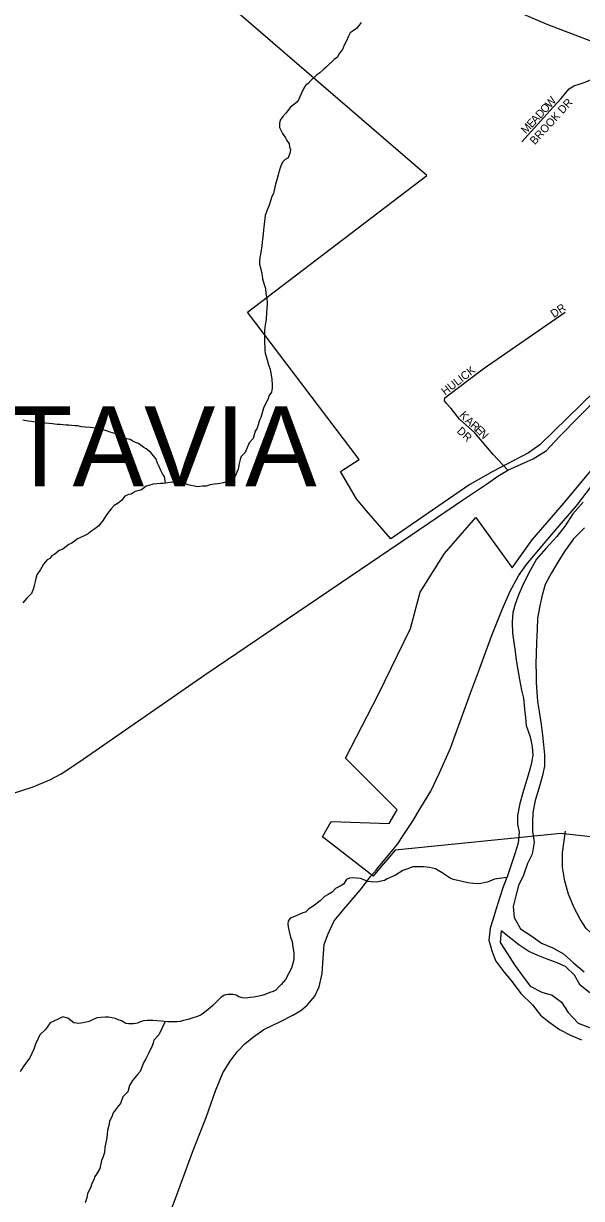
# Model space of a CAD drawing. Extents: x 1310247 to 1664935, y 235267 to 584339.
# Drawn here: x 1486473 to 1489956, y 391172 to 398512 of the extents above; entities that cross this region are included whole.
import ezdxf

# ---------------------------------------------------------------- set-up
doc = ezdxf.new("R2010")
doc.units = 0
for name, color, linetype in [('GM_X_City_Street', 7, 'Continuous'), ('GM_X_City_Street_Text', 7, 'Continuous'), ('GM_X_Corporation', 7, 'Continuous'), ('GM_X_Corporation_Text', 7, 'Continuous'), ('GM_X_County_Road', 7, 'Continuous'), ('GM_X_Major_River', 7, 'Continuous'), ('GM_X_Minor_River', 7, 'Continuous'), ('GM_X_State_Route', 7, 'Continuous'), ('GM_X_Township_Subdivision', 7, 'Continuous')]:
    doc.layers.add(name, color=color, linetype=linetype)

msp = doc.modelspace()

# ---------------------------------------------------------------- linework, layer by layer
at = {"layer": 'GM_X_City_Street'}
for points in [[(1489241, 398878.3), (1489247.5, 398855.1), (1489307.4, 398753.7), (1489375.4, 398682.7), (1489405.2, 398651.5), (1489428.4, 398641.7), (1489740.3, 398508.4), (1490116.4, 398364.2), (1490359.6, 398271.1), (1490717, 398147.3), (1490944.2, 398061.7), (1491029.9, 398020.8)], [(1489582.4, 397772.4), (1489779.1, 397988.7), (1489828.4, 398043.8), (1489855.1, 398077.3), (1489879.7, 398102.8), (1489908.1, 398122.2), (1489948.4, 398135.4), (1489978.6, 398144.8), (1490000.9, 398156.4), (1490057.9, 398179.2)], [(1489101.6, 396173.8), (1489341.6, 396355.1), (1489853.5, 396709.1)], [(1489495.4, 395721.8), (1489404.1, 395819), (1489289.4, 395954.6), (1489194.7, 396039.7), (1489142.1, 396106.9), (1489112.8, 396137.6), (1489101.1, 396153.8), (1489101.6, 396173.8)]]:
    msp.add_lwpolyline(points, dxfattribs=at)
at = {"layer": 'GM_X_Corporation'}
for points in [[(1490038.3, 396214.5), (1489694.7, 395880.8), (1489625.5, 395830.2), (1489401.2, 395713.9), (1489258.2, 395632.8), (1488765.9, 395293.6), (1488613.9, 395467.3), (1488550.5, 395541.7), (1488450.6, 395713.5), (1488567.3, 395787.5), (1487871.6, 396707.8), (1488990.7, 397561.9), (1487683.9, 398690.3)], [(1490162, 393414.9), (1489826.2, 393453), (1488792.1, 393348.9), (1488745.9, 393293.3), (1488704.5, 393245.1), (1488655.1, 393185), (1488339, 393431.8), (1488393.5, 393526.2), (1488755.2, 393513.6), (1488805.2, 393600.1), (1488483.5, 393921.8), (1488686, 394319), (1488888, 394733.2), (1488948.6, 394959.2), (1489099.6, 395200.8), (1489295.8, 395426.4), (1489523.9, 395112.4), (1489648.2, 395286.4), (1489836, 395502.1), (1490086.4, 395804.3)]]:
    msp.add_lwpolyline(points, dxfattribs=at)
at = {"layer": 'GM_X_County_Road'}
msp.add_lwpolyline([(1486397.1, 393700.6), (1486533.1, 393742.7), (1486636.5, 393786.8), (1486707.4, 393825.1), (1486818.5, 393897.8), (1487611.4, 394447.5), (1488888.1, 395314.3), (1489212.1, 395534.2), (1489368.9, 395638.3), (1489432.7, 395684.5), (1489495.4, 395721.8), (1489597.1, 395766.7), (1489654.5, 395792.9), (1489703.4, 395824.1), (1489736.6, 395845), (1489816.8, 395929.1), (1490067.7, 396185), (1490076.7, 396194.5)], dxfattribs=at)
at = {"layer": 'GM_X_Major_River'}
for points in [[(1489966, 395521.1), (1489902.6, 395448), (1489853.3, 395374.6), (1489802.1, 395307.2), (1489732.7, 395232.1), (1489675.4, 395164.8), (1489636.2, 395095.3), (1489596.9, 395021.7), (1489563.6, 394946), (1489542.5, 394884.1), (1489527.7, 394832.2), (1489522.7, 394772.1), (1489525.6, 394703.9), (1489532.7, 394645.5), (1489541.8, 394589.2), (1489546.9, 394535), (1489569.1, 394414.2), (1489582, 394347.8), (1489593.3, 394297.5), (1489600.2, 394229.1), (1489605.3, 394176.9), (1489610.6, 394126.6), (1489635.5, 394056), (1489648.5, 393993.6), (1489651.7, 393941.4), (1489640.7, 393883.4), (1489623.6, 393815.5), (1489606.7, 393761.6), (1489589.7, 393705.7), (1489570.6, 393639.8), (1489555.4, 393563.8), (1489556.5, 393509.6), (1489565.7, 393459.3), (1489560.6, 393391.2), (1489539.5, 393325.3), (1489516.3, 393255.5), (1489493.1, 393187.7), (1489465.9, 393117.9), (1489444.8, 393048), (1489423.6, 392982.2), (1489402.4, 392912.3), (1489385.6, 392860.5), (1489376.3, 392786.4), (1489397.2, 392713.8), (1489420.4, 392655.2), (1489471.4, 392588.2), (1489516.7, 392533.3), (1489577.6, 392452), (1489650.6, 392382.6), (1489699.8, 392317.6), (1489751.2, 392274.6), (1489818.6, 392227.3), (1489890.3, 392190), (1489956, 392162.9)], [(1489973.4, 395360.5), (1489906.2, 395293.4), (1489852.8, 395220.1), (1489813.7, 395156.5), (1489768.4, 395081), (1489729.1, 395007.4), (1489709.9, 394941.5), (1489694.8, 394873.6), (1489681.5, 394797.6), (1489678.4, 394727.4), (1489675.1, 394645.2), (1489672, 394577), (1489670.9, 394512.8), (1489671.9, 394446.6), (1489673, 394392.4), (1489676.1, 394336.2), (1489681.2, 394275.9), (1489692.2, 394213.6), (1489702.9, 394133.1), (1489711.9, 394066.8), (1489718.9, 394006.5), (1489724, 393944.2), (1489724.8, 393872), (1489709.7, 393806), (1489688.4, 393732.1), (1489667.2, 393658.2), (1489651.9, 393582.3), (1489648.9, 393518.1), (1489650, 393463.9), (1489661, 393397.5), (1489647.8, 393323.5), (1489618.7, 393263.8), (1489593.5, 393192), (1489562.3, 393126.3), (1489545.3, 393062.4), (1489528.2, 392996.5), (1489535.1, 392928.2), (1489574.1, 392857.3), (1489645.5, 392810), (1489707, 392766.8), (1489776.7, 392737.6), (1489842.3, 392700.4), (1489905.6, 392643.2), (1489972.9, 392587.9)], [(1489453.5, 392843.3), (1489448.3, 392771.1), (1489493.3, 392700.2), (1489538.3, 392631.2), (1489587.4, 392562.2), (1489634.5, 392499.2), (1489708.1, 392459.9), (1489772, 392442.8), (1489831.4, 392397.6), (1489872.5, 392334.8), (1489935.6, 392267.5), (1490005.4, 392240.3)], [(1490006.9, 392456.9), (1489947.5, 392504), (1489912.4, 392566.8), (1489855.1, 392621.9), (1489793.3, 392649), (1489741.5, 392668), (1489679.7, 392691.1), (1489627.9, 392714), (1489564.4, 392757.2), (1489453.5, 392843.3)]]:
    msp.add_lwpolyline(points, dxfattribs=at)
at = {"layer": 'GM_X_Minor_River'}
for points in [[(1488580.3, 398518.4), (1488568, 398500.5), (1488553.6, 398482.7), (1488531.3, 398465), (1488511, 398453.3), (1488500.6, 398433.4), (1488486, 398399.5)], [(1488486, 398399.5), (1488477.7, 398383.6), (1488469.4, 398365.7), (1488463.1, 398349.8), (1488442.6, 398324), (1488432.2, 398302.1), (1488411.8, 398286.4), (1488362.9, 398239.1), (1488346.6, 398227.3), (1488322.1, 398203.6), (1488303.8, 398191.9), (1488267.1, 398156.4), (1488248.7, 398136.7), (1488232.5, 398124.9), (1488222.1, 398107), (1488205.5, 398073.2), (1488197.1, 398053.2), (1488188.8, 398035.3), (1488176.5, 398017.5), (1488158.2, 398003.7), (1488139.8, 397988), (1488109.1, 397952.4), (1488090.7, 397930.6), (1488074.2, 397906.8), (1488069.9, 397888.8), (1488071.5, 397862.7), (1488088.9, 397824.2), (1488108.5, 397797.8), (1488116.3, 397781.6), (1488130, 397759.3), (1488133.7, 397741.1), (1488139.4, 397725), (1488137.1, 397707), (1488124.5, 397673), (1488106.2, 397661.3), (1488089.9, 397645.5), (1488077.4, 397615.6), (1488066.8, 397583.7), (1488062.5, 397565.7), (1488053.9, 397535.7), (1488045.4, 397507.8), (1488041.1, 397489.8), (1488032.4, 397449.8), (1488022.1, 397431.9), (1488015.7, 397409.9), (1488007.1, 397376), (1487990.5, 397342.1), (1487981.9, 397312.1), (1487975, 397258.1), (1487972.7, 397242), (1487970.3, 397220), (1487965.6, 397177.9), (1487963.1, 397147.8), (1487960.7, 397121.8), (1487951.7, 397067.7), (1487947.4, 397051.8), (1487945, 397025.7), (1487946.7, 397007.6), (1487959.8, 396951.1), (1487961.5, 396935.1), (1487965.2, 396916.9), (1487974.7, 396880.6), (1487982.3, 396856.4), (1487985.8, 396824.2), (1487991.3, 396798), (1487992.7, 396761.9), (1487992.2, 396727.7), (1487989.9, 396709.7), (1487987.1, 396663.6), (1487980.5, 396629.6), (1487977.9, 396595.5), (1487977.6, 396577.4), (1487976.5, 396515.2), (1487978.1, 396491.1), (1487979.8, 396469), (1487981.5, 396452.9), (1487985.3, 396436.8), (1487992.8, 396410.5), (1488002.4, 396380.2), (1488011.9, 396352), (1488017.5, 396325.8), (1488023, 396291.6), (1488024.3, 396253.4), (1488024, 396233.3), (1488019.6, 396209.3), (1488003.1, 396185.5), (1488000.8, 396167.5), (1487982.2, 396135.7), (1487971.7, 396107.8), (1487954.7, 396049.8), (1487946.4, 396033.9), (1487937.8, 396004), (1487931.5, 395984), (1487919.1, 395966.1), (1487906.3, 395920.2), (1487881.8, 395892.5), (1487856.7, 395832.7), (1487832.2, 395807.1), (1487825.8, 395789.1), (1487819.4, 395763.1), (1487812.7, 395727.1)], [(1487358.8, 395640.7), (1487352.3, 395683), (1487340.5, 395699.2), (1487328.8, 395719.5), (1487319.2, 395743.8), (1487309.5, 395766), (1487298, 395794.3), (1487284.2, 395810.6), (1487266.5, 395831), (1487238.8, 395855.6), (1487222.9, 395863.9), (1487191.2, 395888.5), (1487171.2, 395894.9), (1487155.3, 395903.2), (1487137.4, 395913.6), (1487117.4, 395917.9), (1487093.5, 395930.4), (1487069.6, 395940.9), (1487041.7, 395951.4), (1487013.7, 395959.9), (1486991.7, 395966.3), (1486967.8, 395972.8), (1486939.8, 395981.3), (1486921.8, 395983.6), (1486891.7, 395988.1), (1486857.7, 395990.7), (1486835.6, 395993.1), (1486811.6, 395997.6), (1486795.6, 395997.8), (1486771.5, 396000.3), (1486755.5, 396002.6), (1486739.4, 396002.8), (1486719.4, 396005.2), (1486701.4, 396007.5), (1486683.3, 396007.8), (1486653.2, 396010.4), (1486609.2, 396015.2), (1486571.1, 396017.8), (1486523, 396024.7), (1486501, 396027.1), (1486469, 396033.7)], [(1487812.7, 395727.1), (1487804.4, 395709.2), (1487798.1, 395693.2), (1487789.8, 395675.3), (1487769.4, 395659.6), (1487747.2, 395650), (1487719, 395642.4), (1487700.9, 395638.7), (1487682.8, 395637), (1487662.6, 395633.4), (1487638.5, 395629.8), (1487612.3, 395622.2), (1487590.1, 395620.6), (1487556, 395617.2), (1487540, 395621.5), (1487518, 395625.9), (1487500, 395630.2), (1487468.1, 395642.8), (1487448.1, 395647.2), (1487432, 395645.5), (1487395.9, 395646.1), (1487373.7, 395642.5), (1487343.5, 395639), (1487327.5, 395639.2), (1487281.2, 395634), (1487255, 395626.5), (1487238.9, 395620.7), (1487208.4, 395599.2), (1487170.1, 395587.8), (1487143.7, 395572.2), (1487127.6, 395568.5), (1487105.3, 395558.8), (1487084.8, 395531.1), (1487064.5, 395515.4), (1487038.1, 395499.8), (1487019.7, 395480), (1487003.3, 395460.2), (1486986.9, 395436.4), (1486970.3, 395408.6), (1486953.9, 395388.8), (1486943.6, 395373), (1486917.2, 395355.3), (1486892.8, 395337.7), (1486876.6, 395323.9), (1486846.2, 395308.4), (1486809.8, 395293), (1486775.2, 395265.5), (1486755, 395257.8), (1486718.4, 395228.3), (1486696.2, 395220.7), (1486667.7, 395197.1), (1486649.4, 395187.4), (1486637.1, 395169.5), (1486620.9, 395161.8), (1486596.4, 395134.1), (1486586, 395116.2), (1486579.7, 395100.3), (1486555.1, 395068.6), (1486548.7, 395044.6), (1486546.4, 395026.6), (1486539.9, 395000.6), (1486535.6, 394982.6), (1486523, 394950.7), (1486492.4, 394921.1), (1486467.9, 394893.5)], [(1489489.3, 393177.9), (1489411.7, 393165.8), (1489383.4, 393154.3), (1489367.3, 393148.5), (1489345.1, 393142.9), (1489327, 393139.2), (1489310.9, 393137.5), (1489280.8, 393140), (1489246.8, 393144.6), (1489202.7, 393153.4), (1489184.7, 393157.8), (1489154.7, 393164.3), (1489136.8, 393172.6), (1489085.2, 393205.7), (1489061.3, 393220.1), (1489043.4, 393230.5), (1489007.5, 393239.1), (1488969.4, 393243.8), (1488921.2, 393244.7), (1488903.1, 393243), (1488864.8, 393229.6), (1488840.5, 393220), (1488818.2, 393206.3), (1488793.9, 393192.7), (1488743.3, 393169.5), (1488725.1, 393157.8), (1488704.9, 393154.1), (1488676.7, 393148.6), (1488642.6, 393149.2), (1488620.6, 393151.6), (1488602.6, 393159.9), (1488576.7, 393170.4), (1488526.6, 393175.3), (1488508.5, 393173.6), (1488488.3, 393163.9), (1488469.8, 393136.2), (1488449.5, 393122.5), (1488421.1, 393108.9), (1488398.7, 393085.2), (1488374.3, 393071.6), (1488352, 393057.9), (1488323.5, 393032.3), (1488280.8, 392999), (1488254.4, 392981.4), (1488233.9, 392959.6), (1488215.8, 392956), (1488193.6, 392946.3), (1488175.4, 392938.6), (1488137, 392923.2), (1488124.6, 392903.4), (1488122.3, 392887.3), (1488124, 392869.2), (1488131.6, 392839), (1488139, 392804.8), (1488148.6, 392776.5), (1488154, 392742.3), (1488157.7, 392720.1), (1488159.4, 392704), (1488160.9, 392671.9), (1488156.5, 392647.9), (1488145.8, 392609.9), (1488127.2, 392576.1), (1488108.5, 392540.3), (1488081.9, 392508.7), (1488063.5, 392493), (1488047.1, 392473.2), (1488031, 392465.4), (1488010.7, 392457.8), (1487974.4, 392444.3), (1487952.2, 392438.7), (1487909.9, 392429.4), (1487889.8, 392427.8), (1487873.7, 392426), (1487855.6, 392424.3), (1487839.6, 392424.6), (1487817.6, 392431), (1487799.7, 392441.4), (1487779.7, 392445.7), (1487747.6, 392446.3), (1487727.5, 392442.6), (1487707.2, 392429), (1487654.1, 392377.7), (1487625.6, 392352.1), (1487597.1, 392330.5), (1487580.9, 392318.8), (1487558.6, 392309.1), (1487530.3, 392299.6), (1487500.1, 392290.1), (1487471.9, 392284.5), (1487449.7, 392276.9), (1487429.6, 392275.2), (1487371.4, 392276.3), (1487331.3, 392279), (1487279.2, 392283.9), (1487245.1, 392284.5), (1487222.9, 392280.9), (1487200.7, 392275.2), (1487184.5, 392267.5), (1487158.4, 392264), (1487128.3, 392262.5), (1487112.2, 392264.8)], [(1487112.2, 392264.8), (1487084.4, 392281.3), (1487064.4, 392287.7), (1487046.5, 392296), (1487002.5, 392304.8), (1486984.4, 392305.1), (1486954.3, 392303.7), (1486932.2, 392300), (1486907.9, 392290.4), (1486881.6, 392276.8), (1486845.3, 392269.4), (1486815.2, 392266), (1486787.1, 392268.5), (1486749.5, 392299.2), (1486717.5, 392307.8), (1486685.1, 392290.3), (1486666.9, 392282.6), (1486638.6, 392269), (1486609.8, 392227.4), (1486575.1, 392193.9), (1486564.7, 392172), (1486548, 392136.1), (1486537.5, 392104.2), (1486512.5, 392050.5), (1486500.1, 392034.6), (1486479.6, 392006.9), (1486452.8, 391965.2)], [(1487356.7, 392277.3), (1487317.8, 392194.9), (1487287.1, 392161.3), (1487282.9, 392145.3), (1487274.4, 392119.4), (1487262, 392097.5), (1487251.5, 392073.6), (1487237, 392043.8), (1487222.5, 392020), (1487201.6, 391966.1), (1487183.2, 391946.4), (1487152.4, 391908.8), (1487133.8, 391877), (1487123.2, 391839), (1487092.5, 391807.5), (1487077.8, 391765.6), (1487063.4, 391747.8), (1487032.6, 391708.2), (1487024.2, 391682.2), (1487009.7, 391654.4), (1487005.2, 391628.4), (1486996.6, 391596.4), (1486991.9, 391550.3), (1486985.2, 391512.3), (1486980.8, 391492.3), (1486978.3, 391460.2), (1486967.7, 391428.3), (1486959.4, 391410.4), (1486948.5, 391360.4), (1486927.8, 391324.6), (1486917.5, 391308.8), (1486911.2, 391288.8), (1486898.7, 391264.9), (1486890.3, 391239), (1486871.6, 391203.2), (1486867.2, 391177.2), (1486856.6, 391145.2)]]:
    msp.add_lwpolyline(points, dxfattribs=at)
at = {"layer": 'GM_X_State_Route'}
for points in [[(1489158.6, 394043.2), (1489215.8, 394198.2), (1489264.7, 394334.3), (1489320.7, 394484.5), (1489394.4, 394684.4), (1489456, 394841.8), (1489509.2, 394961.5), (1489561.9, 395061.1), (1489613.2, 395132.5), (1489709.3, 395249.6), (1489815.5, 395374.5), (1489923.7, 395499.3), (1490072.3, 395692.9)], [(1488808.7, 393388.2), (1488834.5, 393427.1), (1488901, 393526.9), (1488952.5, 393614.4), (1489014.5, 393715.6), (1489069.8, 393831.1), (1489137.1, 393984.9), (1489158.6, 394043.2)], [(1488673.4, 393224), (1488677.8, 393229.3), (1488770, 393339.2), (1488806.8, 393385.3), (1488808.7, 393388.2)], [(1487331.7, 390932.3), (1487435.7, 391210.7), (1487526.5, 391462.3), (1487614.3, 391684.6), (1487671.9, 391844.8), (1487716.7, 391957.4), (1487762.9, 392030.2), (1487806, 392088.2), (1487854.8, 392137.2), (1487907.8, 392182.5), (1487972.9, 392227.1), (1488073.6, 392275.3), (1488154.8, 392316.4), (1488203, 392345.5), (1488243.7, 392379.9), (1488291.9, 392435.5), (1488317.7, 392493.6), (1488337.6, 392576.9), (1488343.3, 392674), (1488349.7, 392758.1), (1488372.7, 392822), (1488412, 392906.1), (1488473.7, 392982), (1488573.6, 393098.9), (1488641.7, 393185.4), (1488673.4, 393224)]]:
    msp.add_lwpolyline(points, dxfattribs=at)
at = {"layer": 'GM_X_Township_Subdivision'}
msp.add_lwpolyline([(1491700.6, 392721.8), (1491609.7, 392737.9), (1491531.5, 392808), (1491419.6, 392885), (1491335.1, 392943.3), (1491212.5, 393000.5), (1491071.6, 393040.2), (1490945.8, 393051.5), (1490841.4, 393036.2), (1490676.2, 392988.4), (1490504.6, 392928.7), (1490392, 392893), (1490221.2, 392811.9), (1490131.3, 392789.9), (1490084.3, 392794.4), (1490031.2, 392817.2), (1489984.3, 392859.6), (1489947.9, 392917.2), (1489910, 392988.5), (1489873.6, 393073.4), (1489850.9, 393155.2), (1489837.2, 393241.6), (1489837.2, 393331.1), (1489855.4, 393467.5)], dxfattribs=at)

# ---------------------------------------------------------------- texts
at = {"layer": 'GM_X_City_Street_Text'}
for s, rotation, p in [('BROOK DR', 47.83466, (1489664.6, 397751.2)), ('W', 48.66204, (1489760, 397980.3)), ('D', 47.23112, (1489699.3, 397914.7)), ('O', 47.247, (1489729.2, 397947)), ('M', 47.2412, (1489609.7, 397817.8)), ('E', 47.2412, (1489645.5, 397856.6)), ('A', 47.22636, (1489669.4, 397882.4)), ('DR', 33.69679, (1489783, 396670.9)), ('HULICK', 37.97265, (1489104.8, 396186.5)), ('K', 311.00909, (1489190.3, 396063.1)), ('A', 318.8283, (1489224.4, 396024.6)), ('DR', 316.7652, (1489173.3, 395960.9)), ('R', 318.85101, (1489257.5, 395995.6)), ('E', 315.52174, (1489286.8, 395970.1)), ('N', 312.85146, (1489311.5, 395945.9))]:
    msp.add_text(s, height=50, rotation=rotation, dxfattribs=at).set_placement(p)
at = {"layer": 'GM_X_Corporation_Text'}
msp.add_text('BATAVIA', height=500, rotation=0.00001, dxfattribs=at).set_placement((1485478.6, 395621.1))

doc.saveas('drawing.dxf')
